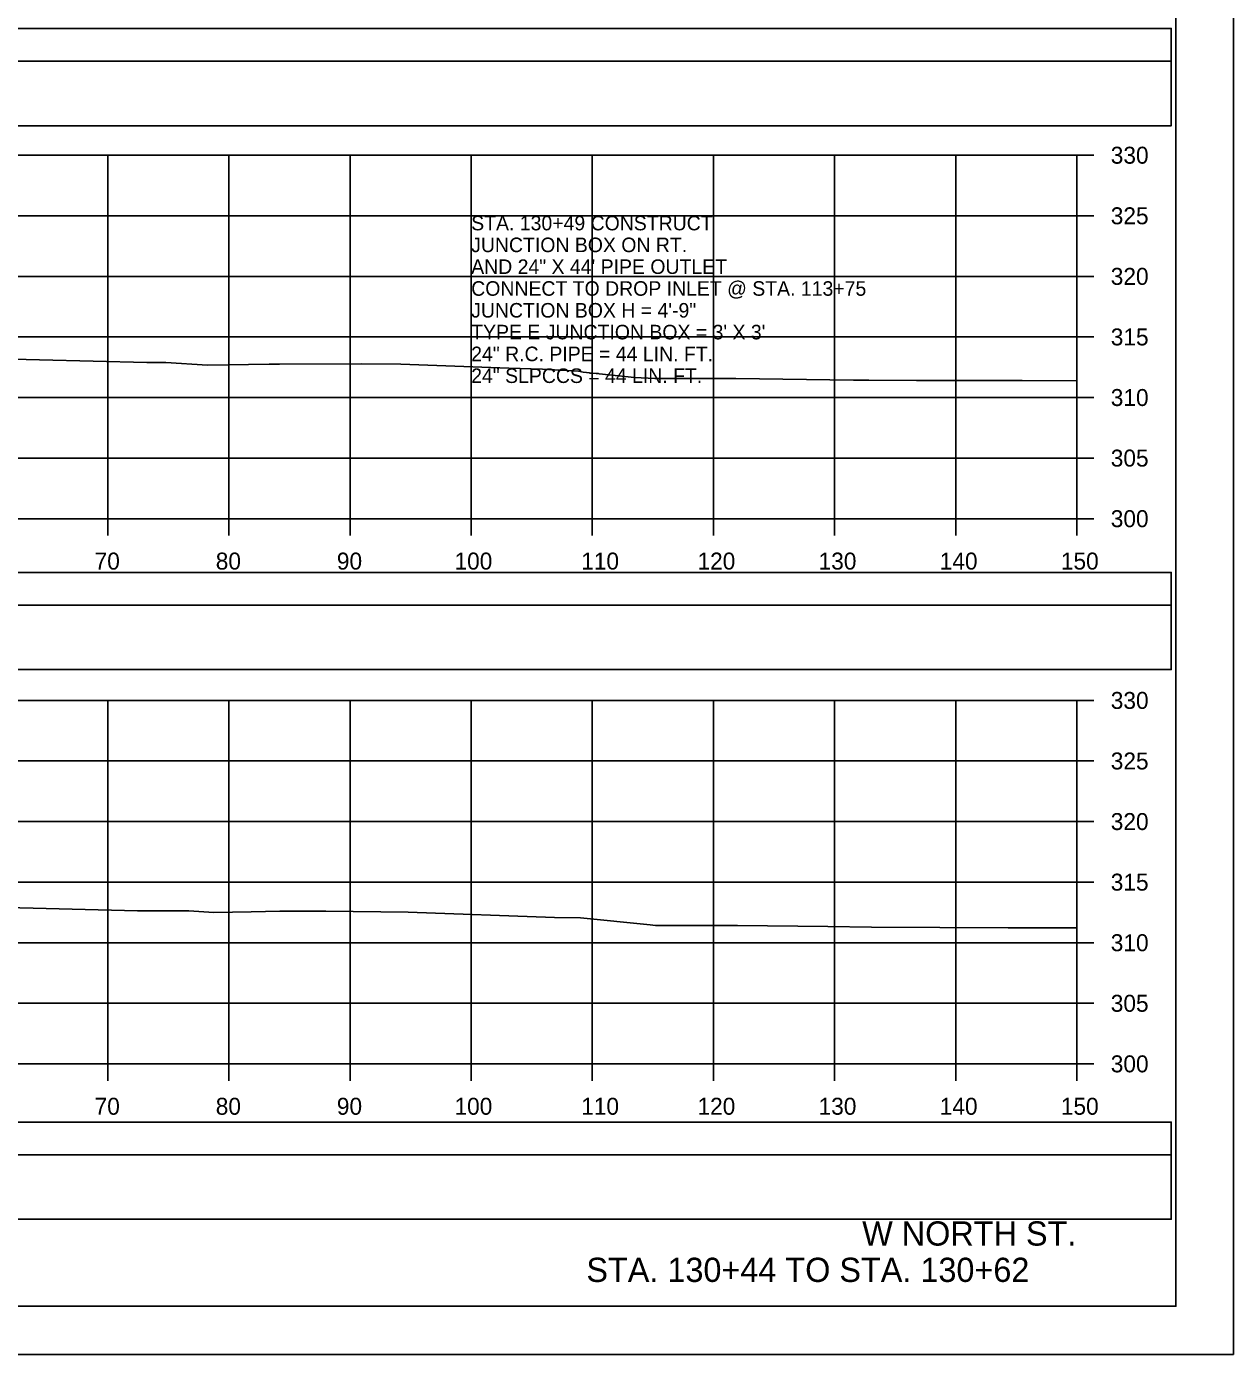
# Model space of a CAD drawing. Extents: x 1370538 to 1372872, y 376220 to 381127.
# Drawn here: x 1372771.9 to 1372871.6, y 380258.4 to 380368 of the extents above; entities that cross this region are included whole.
import ezdxf

# ---------------------------------------------------------------- set-up
doc = ezdxf.new("R2010")
doc.units = 0
for name, color, linetype in [('R_Border Notes', 7, 'Continuous'), ('R_Border PE', 7, 'Continuous'), ('R_Border Prem', 7, 'Continuous'), ('R_Dimension', 7, 'Continuous'), ('R_Grid', 7, 'Continuous'), ('R_No Plot', 7, 'Continuous'), ('R_Proposed Road', 7, 'Continuous'), ('R_Water Annot', 7, 'Continuous'), ('T_Detection Zones', 7, 'Continuous')]:
    doc.layers.add(name, color=color, linetype=linetype)

msp = doc.modelspace()

# ---------------------------------------------------------------- linework, layer by layer
at = {"layer": 'R_Border Notes'}
for q in [(1372866.83, 380467.83), (1372550.65, 380262.37)]:
    msp.add_line((1372866.83, 380262.37), q, dxfattribs=at)
at = {"layer": 'R_Border Prem'}
for p, q in [((1372858.65, 380327.37), (1372858.65, 380357.37)), ((1372860.05, 380357.37), (1372858.65, 380357.37)), ((1372860.05, 380352.37), (1372858.65, 380352.37)), ((1372860.05, 380347.37), (1372858.65, 380347.37)), ((1372860.05, 380342.37), (1372858.65, 380342.37)), ((1372860.05, 380337.37), (1372858.65, 380337.37)), ((1372860.05, 380332.37), (1372858.65, 380332.37)), ((1372558.65, 380327.37), (1372858.65, 380327.37)), ((1372778.65, 380325.97), (1372778.65, 380327.37)), ((1372788.65, 380325.97), (1372788.65, 380327.37)), ((1372798.65, 380325.97), (1372798.65, 380327.37)), ((1372808.65, 380325.97), (1372808.65, 380327.37)), ((1372818.65, 380325.97), (1372818.65, 380327.37)), ((1372828.65, 380325.97), (1372828.65, 380327.37)), ((1372838.65, 380325.97), (1372838.65, 380327.37)), ((1372848.65, 380325.97), (1372848.65, 380327.37)), ((1372858.65, 380325.97), (1372858.65, 380327.37)), ((1372860.05, 380327.37), (1372858.65, 380327.37)), ((1372858.65, 380282.37), (1372858.65, 380312.37)), ((1372860.05, 380312.37), (1372858.65, 380312.37)), ((1372860.05, 380307.37), (1372858.65, 380307.37)), ((1372860.05, 380302.37), (1372858.65, 380302.37)), ((1372860.05, 380297.37), (1372858.65, 380297.37)), ((1372860.05, 380292.37), (1372858.65, 380292.37)), ((1372860.05, 380287.37), (1372858.65, 380287.37)), ((1372558.65, 380282.37), (1372858.65, 380282.37)), ((1372778.65, 380280.97), (1372778.65, 380282.37)), ((1372788.65, 380280.97), (1372788.65, 380282.37)), ((1372798.65, 380280.97), (1372798.65, 380282.37)), ((1372808.65, 380280.97), (1372808.65, 380282.37)), ((1372818.65, 380280.97), (1372818.65, 380282.37)), ((1372828.65, 380280.97), (1372828.65, 380282.37)), ((1372838.65, 380280.97), (1372838.65, 380282.37)), ((1372848.65, 380280.97), (1372848.65, 380282.37)), ((1372858.65, 380280.97), (1372858.65, 380282.37)), ((1372860.05, 380282.37), (1372858.65, 380282.37))]:
    msp.add_line(p, q, dxfattribs=at)
at = {"layer": 'R_Dimension'}
for points in [[(1372764.11, 380340.71), (1372781.87, 380340.25), (1372783.45, 380340.25), (1372786.87, 380340.03), (1372791.97, 380340.11), (1372792.82, 380340.13), (1372799.63, 380340.15), (1372802.83, 380340.12), (1372811.76, 380339.8), (1372814.53, 380339.72), (1372817.5, 380339.55), (1372817.89, 380339.47), (1372822.12, 380339.03), (1372823.81, 380338.93), (1372827.76, 380338.94), (1372830.5, 380338.94), (1372840.22, 380338.81), (1372841.48, 380338.79), (1372845.41, 380338.78), (1372854.15, 380338.77), (1372858.65, 380338.76)], [(1372769.21, 380295.31), (1372781.1, 380295.01), (1372785.35, 380294.99), (1372787.41, 380294.86), (1372790.48, 380294.91), (1372792.85, 380294.96), (1372796.65, 380294.97), (1372803.45, 380294.89), (1372815.54, 380294.46), (1372817.67, 380294.42), (1372823.42, 380293.84), (1372823.86, 380293.8), (1372824.21, 380293.79), (1372830.64, 380293.8), (1372838.09, 380293.7), (1372841.71, 380293.66), (1372852.98, 380293.61), (1372858.65, 380293.6)]]:
    msp.add_lwpolyline(points, dxfattribs=at)
at = {"layer": 'R_Grid'}
for p, q in [((1372558.65, 380357.37), (1372858.65, 380357.37)), ((1372778.65, 380327.37), (1372778.65, 380357.37)), ((1372788.65, 380327.37), (1372788.65, 380357.37)), ((1372798.65, 380327.37), (1372798.65, 380357.37)), ((1372808.65, 380327.37), (1372808.65, 380357.37)), ((1372818.65, 380327.37), (1372818.65, 380357.37)), ((1372828.65, 380327.37), (1372828.65, 380357.37)), ((1372838.65, 380327.37), (1372838.65, 380357.37)), ((1372848.65, 380327.37), (1372848.65, 380357.37)), ((1372858.65, 380327.37), (1372858.65, 380357.37)), ((1372558.65, 380352.37), (1372858.65, 380352.37)), ((1372558.65, 380347.37), (1372858.65, 380347.37)), ((1372558.65, 380342.37), (1372858.65, 380342.37)), ((1372558.65, 380337.37), (1372858.65, 380337.37)), ((1372558.65, 380332.37), (1372858.65, 380332.37)), ((1372558.65, 380327.37), (1372858.65, 380327.37)), ((1372558.65, 380312.37), (1372858.65, 380312.37)), ((1372778.65, 380282.37), (1372778.65, 380312.37)), ((1372788.65, 380282.37), (1372788.65, 380312.37)), ((1372798.65, 380282.37), (1372798.65, 380312.37)), ((1372808.65, 380282.37), (1372808.65, 380312.37)), ((1372818.65, 380282.37), (1372818.65, 380312.37)), ((1372828.65, 380282.37), (1372828.65, 380312.37)), ((1372838.65, 380282.37), (1372838.65, 380312.37)), ((1372848.65, 380282.37), (1372848.65, 380312.37)), ((1372858.65, 380282.37), (1372858.65, 380312.37)), ((1372558.65, 380307.37), (1372858.65, 380307.37)), ((1372558.65, 380302.37), (1372858.65, 380302.37)), ((1372558.65, 380297.37), (1372858.65, 380297.37)), ((1372558.65, 380292.37), (1372858.65, 380292.37)), ((1372558.65, 380287.37), (1372858.65, 380287.37)), ((1372558.65, 380282.37), (1372858.65, 380282.37))]:
    msp.add_line(p, q, dxfattribs=at)
at = {"layer": 'R_No Plot'}
msp.add_line((1372538.25, 380258.39), (1372871.58, 380258.39), dxfattribs=at)
for points in [[(1372538.24, 380471.72), (1372871.58, 380471.72), (1372871.58, 380258.39), (1372538.24, 380258.39)], [(1372784.57, 380467.83), (1372784.57, 380457.95), (1372820.3, 380457.95), (1372820.3, 380455.03), (1372843.5, 380455.03), (1372843.5, 380430.7), (1372866.83, 380430.7), (1372866.83, 380262.37), (1372550.65, 380262.37), (1372550.65, 380467.83)]]:
    msp.add_lwpolyline(points, close=True, dxfattribs=at)
at = {"layer": 'T_Detection Zones'}
for points in [[(1372551.32, 380365.12), (1372866.44, 380365.12), (1372866.44, 380367.83), (1372551.32, 380367.83)], [(1372551.32, 380359.8), (1372866.44, 380359.8), (1372866.44, 380365.12), (1372551.32, 380365.12)], [(1372551.32, 380320.23), (1372866.44, 380320.23), (1372866.44, 380322.93), (1372551.32, 380322.93)], [(1372551.32, 380314.91), (1372866.44, 380314.91), (1372866.44, 380320.23), (1372551.32, 380320.23)], [(1372551.32, 380274.86), (1372866.44, 380274.86), (1372866.44, 380277.57), (1372551.32, 380277.57)], [(1372551.32, 380269.54), (1372866.44, 380269.54), (1372866.44, 380274.86), (1372551.32, 380274.86)]]:
    msp.add_lwpolyline(points, close=True, dxfattribs=at)

# ---------------------------------------------------------------- texts
at = {"layer": 'R_Border PE'}
for s, p in [('330', (1372861.45, 380356.67)), ('325', (1372861.45, 380351.67)), ('320', (1372861.45, 380346.67)), ('315', (1372861.45, 380341.67)), ('310', (1372861.45, 380336.67)), ('305', (1372861.45, 380331.67)), ('300', (1372861.45, 380326.67)), ('70', (1372777.56, 380323.17)), ('80', (1372787.56, 380323.17)), ('90', (1372797.56, 380323.17)), ('100', (1372807.27, 380323.17)), ('110', (1372817.73, 380323.17)), ('120', (1372827.33, 380323.17)), ('130', (1372837.33, 380323.17)), ('140', (1372847.33, 380323.17)), ('150', (1372857.33, 380323.17)), ('330', (1372861.45, 380311.67)), ('325', (1372861.45, 380306.67)), ('320', (1372861.45, 380301.67)), ('315', (1372861.45, 380296.67)), ('310', (1372861.45, 380291.67)), ('305', (1372861.45, 380286.67)), ('300', (1372861.45, 380281.67)), ('70', (1372777.56, 380278.17)), ('80', (1372787.56, 380278.17)), ('90', (1372797.56, 380278.17)), ('100', (1372807.27, 380278.17)), ('110', (1372817.73, 380278.17)), ('120', (1372827.33, 380278.17)), ('130', (1372837.33, 380278.17)), ('140', (1372847.33, 380278.17)), ('150', (1372857.33, 380278.17))]:
    msp.add_text(s, height=1.4, dxfattribs=at).set_placement(p)
at = {"layer": 'R_Proposed Road'}
for s, p in [('W NORTH ST.', (1372840.93, 380267.37)), ('STA. 130+44 TO STA. 130+62', (1372818.16, 380264.37))]:
    msp.add_text(s, height=2, dxfattribs=at).set_placement(p)
at = {"layer": 'R_Water Annot'}
for s, p in [('STA. 130+49 CONSTRUCT', (1372808.65, 380351.17)), ('JUNCTION BOX ON RT.', (1372808.65, 380349.37)), ('AND 24" X 44\' PIPE OUTLET', (1372808.65, 380347.57)), ('CONNECT TO DROP INLET @ STA. 113+75', (1372808.65, 380345.77)), ('JUNCTION BOX H = 4\'-9"', (1372808.65, 380343.97)), ("TYPE E JUNCTION BOX = 3' X 3'", (1372808.65, 380342.17)), ('24" R.C. PIPE = 44 LIN. FT.', (1372808.65, 380340.37)), ('24" SLPCCS = 44 LIN. FT.', (1372808.65, 380338.57))]:
    msp.add_text(s, height=1.2, dxfattribs=at).set_placement(p)

doc.saveas('drawing.dxf')
